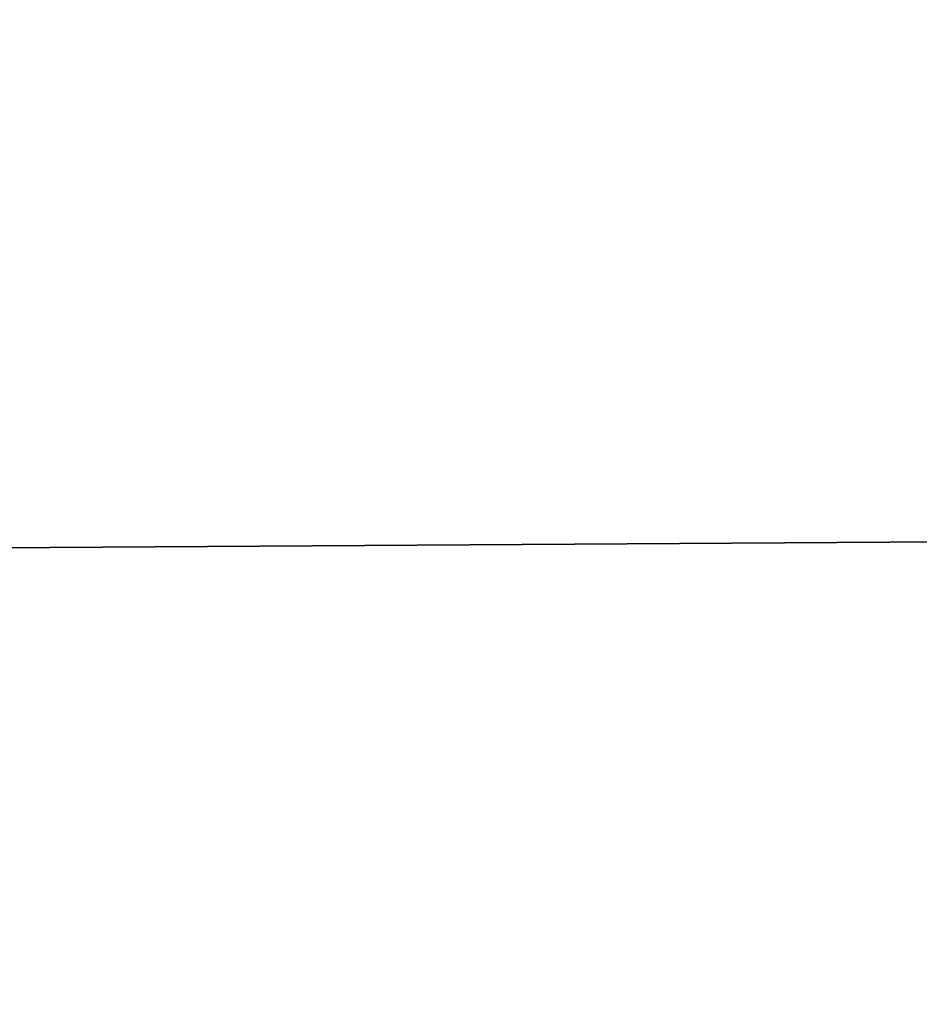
# Model space of a CAD drawing. Header units: millimetres. Extents: x -144 to 364, y -408 to 1133.
# Tile 851 of 1056: x -56.5499 to -56.5325, y 987.4684 to 987.4875. Entities that reach past the tile are written whole.
import ezdxf

# ---------------------------------------------------------------- set-up
doc = ezdxf.new("R2010")
doc.units = ezdxf.units.MM
doc.header["$LTSCALE"] = 41.718519
for name, color, linetype in [('1411', 7, 'CONTINUOUS'), ('1429', 7, 'CONTINUOUS'), ('1639', 7, 'CONTINUOUS'), ('1640', 7, 'CONTINUOUS'), ('1641', 7, 'CONTINUOUS'), ('1642', 7, 'CONTINUOUS')]:
    doc.layers.add(name, color=color, linetype=linetype)

msp = doc.modelspace()

# ---------------------------------------------------------------- linework, layer by layer
at = {"layer": '1411', "color": 7, "linetype": 'CONTINUOUS', "true_color": 0xaaaaaa}
for points in [[(-56.549905, 987.45, 384.229102), (-56.404678, 987.45, 382.847483), (-57.477825, 988.45, 383.826831), (-56.549905, 987.45, 384.229102)], [(-56.404678, 987.45, 382.847483), (-57.397246, 988.45, 383.244238), (-57.477825, 988.45, 383.826831), (-56.404678, 987.45, 382.847483)], [(-56.404678, 987.45, 382.847483), (-56.74077, 987.45, 381.499513), (-57.431868, 988.45, 382.657204), (-56.404678, 987.45, 382.847483)], [(-56.404678, 987.45, 382.847483), (-57.431868, 988.45, 382.657204), (-57.397246, 988.45, 383.244238), (-56.404678, 987.45, 382.847483)]]:
    msp.add_3dface(points, dxfattribs=at)
at = {"layer": '1429', "color": 7, "linetype": 'CONTINUOUS', "true_color": 0xaaaaaa}
for points in [[(-56.549904, 987.45, 215.770898), (-57.158867, 987.45, 214.522363), (-57.670523, 988.45, 215.617487), (-56.549904, 987.45, 215.770898)], [(-56.549904, 987.45, 215.770898), (-57.670523, 988.45, 215.617487), (-57.477825, 988.45, 216.173169), (-56.549904, 987.45, 215.770898)], [(-56.74077, 987.45, 218.500487), (-56.404678, 987.45, 217.152517), (-57.580345, 988.45, 217.911811), (-56.74077, 987.45, 218.500487)], [(-56.404678, 987.45, 217.152517), (-57.431868, 988.45, 217.342796), (-57.580345, 988.45, 217.911811), (-56.404678, 987.45, 217.152517)], [(-56.549904, 987.45, 215.770898), (-57.477825, 988.45, 216.173169), (-57.397246, 988.45, 216.755762), (-56.549904, 987.45, 215.770898)], [(-56.404678, 987.45, 217.152517), (-57.397246, 988.45, 216.755762), (-57.431868, 988.45, 217.342796), (-56.404678, 987.45, 217.152517)], [(-56.404678, 987.45, 217.152517), (-56.549904, 987.45, 215.770898), (-57.397246, 988.45, 216.755762), (-56.404678, 987.45, 217.152517)]]:
    msp.add_3dface(points, dxfattribs=at)
at = {"layer": '1639', "color": 7, "linetype": 'CONTINUOUS', "true_color": 0xaaaaaa}
for points in [[(-51.022094, 987.375975, 400.136498), (-61.531668, 987.95, 394.181229), (-66.058727, 987.375975, 390.922038), (-51.022094, 987.375975, 400.136498)], [(-45.190735, 987.95, 403.024499), (-61.531668, 987.95, 394.181229), (-51.022094, 987.375975, 400.136498), (-45.190735, 987.95, 403.024499)]]:
    msp.add_3dface(points, dxfattribs=at)
at = {"layer": '1640', "color": 7, "linetype": 'CONTINUOUS', "true_color": 0xaaaaaa}
for points in [[(-66.058727, 987.375975, 209.077962), (-61.531668, 987.95, 205.818771), (-51.022094, 987.375975, 199.863502), (-66.058727, 987.375975, 209.077962)], [(-61.531668, 987.95, 205.818771), (-45.190735, 987.95, 196.975501), (-51.022094, 987.375975, 199.863502), (-61.531668, 987.95, 205.818771)]]:
    msp.add_3dface(points, dxfattribs=at)
at = {"layer": '1641', "color": 7, "linetype": 'CONTINUOUS', "true_color": 0xaaaaaa}
for points in [[(-65.390976, 987.516856, 209.997043), (-60.713368, 987.45, 207.075907), (-50.50634, 987.516856, 200.875726), (-65.390976, 987.516856, 209.997043)], [(-60.713368, 987.45, 207.075907), (-44.589861, 987.45, 198.349893), (-50.50634, 987.516856, 200.875726), (-60.713368, 987.45, 207.075907)]]:
    msp.add_3dface(points, dxfattribs=at)
at = {"layer": '1642', "color": 7, "linetype": 'CONTINUOUS', "true_color": 0xaaaaaa}
for points in [[(-50.50634, 987.516856, 399.124274), (-60.713368, 987.45, 392.924092), (-65.390976, 987.516856, 390.002957), (-50.50634, 987.516856, 399.124274)], [(-44.589861, 987.45, 401.650107), (-60.713368, 987.45, 392.924092), (-50.50634, 987.516856, 399.124274), (-44.589861, 987.45, 401.650107)]]:
    msp.add_3dface(points, dxfattribs=at)

doc.saveas('drawing.dxf')
